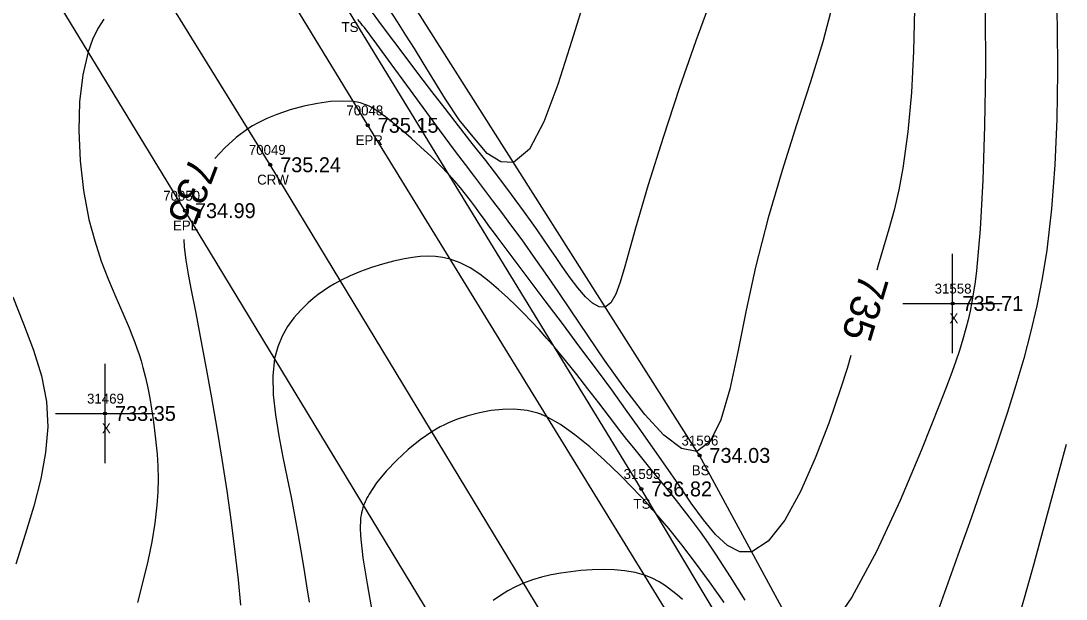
# Model space of a CAD drawing. Extents: x 1376587 to 1378239, y 1000335 to 1003031.
# Drawn here: x 1377746.5 to 1377851.9, y 1000947.5 to 1001005.8 of the extents above; entities that cross this region are included whole.
import ezdxf

# ---------------------------------------------------------------- set-up
doc = ezdxf.new("R2010")
doc.units = 0
for name, color, linetype in [('RD_DTM_BkLn1', 7, 'Continuous'), ('RD_DTM_BkLn2', 7, 'Continuous'), ('RD_DTM_BkLn_txCode', 7, 'Continuous'), ('RD_DTM_Major1', 7, 'Continuous'), ('RD_DTM_Major1_Lbl', 7, 'Continuous'), ('RD_DTM_Minor1', 7, 'Continuous'), ('RD_EX_Misc', 7, 'Continuous'), ('RD_EX_Misc_txCode', 7, 'Continuous'), ('RD_EX_Road', 7, 'Continuous'), ('RD_EX_Road_txCode', 7, 'Continuous'), ('RD_EX_TX_Misc_ELEV', 7, 'Continuous'), ('RD_EX_TX_Road_ELEV', 7, 'Continuous'), ('RD_HC_Survey_ELEV', 7, 'Continuous'), ('RD_HC_Survey_txCode', 7, 'Continuous'), ('RD_SMD_Locator', 7, 'Continuous')]:
    doc.layers.add(name, color=color, linetype=linetype)

msp = doc.modelspace()

# ---------------------------------------------------------------- linework, layer by layer
at = {"layer": 'RD_DTM_BkLn1'}
msp.add_lwpolyline([(1377890.87, 1000795.13), (1377889.75, 1000797.09), (1377860.86, 1000844.28), (1377837.2, 1000883.19), (1377805.55, 1000935.32), (1377771.67, 1000991.28), (1377739.47, 1001043.28), (1377708.64, 1001094.78), (1377678.49, 1001143.97), (1377648.11, 1001195.1), (1377620.71, 1001239.29), (1377591.74, 1001287.41), (1377561.78, 1001336.41), (1377531.28, 1001387.73), (1377502.54, 1001434.98), (1377471.98, 1001486.19), (1377441.27, 1001536.58), (1377411.04, 1001586.42), (1377380.15, 1001637.79)], dxfattribs=at)
at = {"layer": 'RD_DTM_BkLn2'}
for points in [[(1377847.74, 1000893.92), (1377809.1, 1000958.58), (1377779.66, 1001006.67), (1377751.37, 1001053.61), (1377724.4, 1001095.78), (1377686.8, 1001159.89)], [(1377850.35, 1000896.66), (1377814.97, 1000961.96), (1377785.2, 1001008.84), (1377754.43, 1001055.1), (1377727.74, 1001096.98), (1377695.99, 1001144.52)]]:
    msp.add_lwpolyline(points, dxfattribs=at)
at = {"layer": 'RD_DTM_Major1'}
for points in [[(1377836.67, 1001006.94), (1377836.56, 1001002.74), (1377836.34, 1000998.58), (1377835.99, 1000994.6), (1377835.48, 1000990.92), (1377835.07, 1000988.74), (1377834.6, 1000986.7), (1377834.08, 1000984.78), (1377833.54, 1000982.95), (1377832.99, 1000981.15), (1377832.84, 1000980.66)], [(1377830.25, 1000972.04), (1377829.85, 1000970.73), (1377829.18, 1000968.67), (1377828, 1000965.23), (1377826.64, 1000961.68), (1377825.15, 1000958.31), (1377823.56, 1000955.42), (1377821.91, 1000953.3), (1377820.24, 1000952.23), (1377819.02, 1000952.25), (1377817.8, 1000952.88), (1377816.59, 1000953.98), (1377815.36, 1000955.45), (1377814.13, 1000957.16), (1377812.89, 1000958.98), (1377811.58, 1000960.89), (1377810.24, 1000962.8), (1377808.89, 1000964.71), (1377807.51, 1000966.63), (1377806.11, 1000968.56), (1377804.68, 1000970.51), (1377802.91, 1000972.89), (1377801.14, 1000975.26), (1377799.41, 1000977.55), (1377797.78, 1000979.71), (1377796.28, 1000981.71), (1377794.96, 1000983.48), (1377794.56, 1000984.01), (1377794.19, 1000984.51), (1377793.83, 1000984.99), (1377793.17, 1000985.9), (1377792.86, 1000986.33), (1377792.36, 1000987), (1377791.87, 1000987.66), (1377791.37, 1000988.31), (1377790.85, 1000988.96), (1377790.29, 1000989.61), (1377789.69, 1000990.28), (1377788.81, 1000991.2), (1377787.86, 1000992.13), (1377786.87, 1000993.06), (1377785.87, 1000993.95), (1377784.9, 1000994.79), (1377783.99, 1000995.55), (1377783.64, 1000995.83), (1377783.29, 1000996.1), (1377782.96, 1000996.35), (1377782.64, 1000996.58), (1377782.33, 1000996.79), (1377782.01, 1000996.98), (1377781.72, 1000997.14), (1377781.41, 1000997.28), (1377781.1, 1000997.4), (1377780.77, 1000997.51), (1377780.43, 1000997.59), (1377780.05, 1000997.65), (1377778.98, 1000997.71), (1377777.75, 1000997.65), (1377776.43, 1000997.47), (1377775.06, 1000997.18), (1377773.68, 1000996.81), (1377772.35, 1000996.36), (1377771.83, 1000996.16), (1377771.33, 1000995.94), (1377770.85, 1000995.71), (1377770.37, 1000995.47), (1377769.89, 1000995.2), (1377769.42, 1000994.9), (1377768.23, 1000994.03), (1377767.08, 1000993), (1377766.07, 1000991.91)], [(1377762.95, 1000983.73), (1377763, 1000982.95), (1377763.16, 1000981.64), (1377763.39, 1000980.26), (1377763.67, 1000978.79), (1377764.15, 1000976.3), (1377764.67, 1000973.6), (1377765.2, 1000970.74), (1377765.75, 1000967.76), (1377766.28, 1000964.69), (1377766.8, 1000961.58), (1377767.29, 1000958.38), (1377767.73, 1000955.24), (1377768.11, 1000952.23), (1377768.42, 1000949.42), (1377768.67, 1000946.87)]]:
    msp.add_lwpolyline(points, dxfattribs=at)
at = {"layer": 'RD_DTM_Minor1'}
for points in [[(1377850.88, 1001010.1), (1377851.03, 1001005.36), (1377851.08, 1001000.59), (1377851.01, 1000995.87), (1377850.81, 1000991.26), (1377850.47, 1000986.84), (1377849.99, 1000982.68), (1377849.53, 1000979.79), (1377848.99, 1000977.04), (1377848.37, 1000974.36), (1377847.67, 1000971.72), (1377846.88, 1000969.06), (1377846.02, 1000966.34), (1377844.88, 1000962.89), (1377843.66, 1000959.32), (1377842.37, 1000955.64), (1377841.03, 1000951.9), (1377839.69, 1000948.13), (1377838.34, 1000944.37)], [(1377816.23, 1001008.28), (1377814.61, 1001003.79), (1377812.93, 1000998.96), (1377811.29, 1000994.04), (1377809.78, 1000989.27), (1377808.5, 1000984.89), (1377807.94, 1000982.83), (1377807.45, 1000981), (1377806.98, 1000979.45), (1377806.52, 1000978.22), (1377806.02, 1000977.36), (1377805.46, 1000976.93), (1377804.86, 1000976.94), (1377804.19, 1000977.31), (1377803.47, 1000977.97), (1377802.71, 1000978.85), (1377801.92, 1000979.89), (1377801.13, 1000981.01), (1377800.5, 1000981.91), (1377799.87, 1000982.83), (1377799.23, 1000983.76), (1377798.58, 1000984.7), (1377797.91, 1000985.65), (1377797.23, 1000986.62), (1377796.01, 1000988.28), (1377794.73, 1000989.98), (1377793.4, 1000991.7), (1377792.04, 1000993.44), (1377790.67, 1000995.19), (1377789.3, 1000996.95), (1377787.97, 1000998.67), (1377786.66, 1001000.39), (1377785.37, 1001002.09), (1377784.12, 1001003.76), (1377782.9, 1001005.4), (1377781.72, 1001007)], [(1377803.53, 1001008.5), (1377802.08, 1001003.81), (1377800.68, 1000999.39), (1377799.28, 1000995.61), (1377797.81, 1000992.86), (1377796.22, 1000991.5), (1377794.92, 1000991.56), (1377793.56, 1000992.41), (1377792.13, 1000994.1), (1377790.74, 1000995.81), (1377789.36, 1000997.9), (1377788.01, 1001000.08), (1377787.11, 1001001.56), (1377786.23, 1001002.99), (1377785.36, 1001004.36), (1377784.5, 1001005.71), (1377783.64, 1001007.03)], [(1377828.4, 1001007.4), (1377827.42, 1001003.69), (1377826.17, 1000999.63), (1377824.76, 1000995.29), (1377823.3, 1000990.7), (1377821.88, 1000985.91), (1377820.61, 1000980.96), (1377819.68, 1000976.6), (1377818.84, 1000972.41), (1377818.02, 1000968.64), (1377817.11, 1000965.54), (1377816.04, 1000963.36), (1377814.71, 1000962.37), (1377813.16, 1000962.66), (1377811.38, 1000963.99), (1377809.44, 1000966.09), (1377807.42, 1000968.71), (1377805.4, 1000971.57), (1377802.04, 1000976.55), (1377800.7, 1000978.51), (1377799.44, 1000980.34), (1377798.23, 1000982.06), (1377797.07, 1000983.69), (1377795.94, 1000985.23), (1377795.03, 1000986.45), (1377794.13, 1000987.65), (1377793.22, 1000988.85), (1377792.29, 1000990.06), (1377791.35, 1000991.31), (1377790.37, 1000992.61), (1377788.75, 1000994.79), (1377787.09, 1000997.05), (1377785.44, 1000999.31), (1377783.87, 1001001.47), (1377782.42, 1001003.44), (1377781.16, 1001005.11), (1377780.99, 1001005.33), (1377780.83, 1001005.54), (1377780.67, 1001005.74), (1377780.52, 1001005.94)], [(1377754.87, 1001005.96), (1377754.28, 1001005.01), (1377753.75, 1001003.93), (1377753.29, 1001002.68), (1377752.75, 1001000.34), (1377752.44, 1000997.64), (1377752.36, 1000994.72), (1377752.49, 1000991.69), (1377752.83, 1000988.67), (1377753.38, 1000985.77), (1377753.96, 1000983.59), (1377754.63, 1000981.56), (1377755.36, 1000979.68), (1377756.09, 1000977.94), (1377756.8, 1000976.32), (1377757.44, 1000974.83), (1377757.72, 1000974.13), (1377757.98, 1000973.45), (1377758.22, 1000972.79), (1377758.44, 1000972.13), (1377758.64, 1000971.49), (1377758.82, 1000970.84), (1377759.08, 1000969.82), (1377759.31, 1000968.79), (1377759.52, 1000967.74), (1377759.7, 1000966.67), (1377759.86, 1000965.58), (1377760.01, 1000964.47), (1377760.14, 1000963.3), (1377760.25, 1000962.1), (1377760.32, 1000960.86), (1377760.35, 1000959.59), (1377760.32, 1000958.29), (1377760.24, 1000956.94), (1377760.03, 1000955.12), (1377759.72, 1000953.24), (1377759.31, 1000951.28), (1377758.83, 1000949.24), (1377758.28, 1000947.12)], [(1377843.79, 1001006.63), (1377843.81, 1001000.93), (1377843.72, 1000995.21), (1377843.54, 1000989.73), (1377843.27, 1000984.77), (1377842.9, 1000980.58), (1377842.76, 1000979.46), (1377842.62, 1000978.42), (1377842.45, 1000977.44), (1377842.27, 1000976.52), (1377842.07, 1000975.63), (1377841.85, 1000974.75), (1377841.54, 1000973.67), (1377841.19, 1000972.55), (1377840.78, 1000971.36), (1377840.32, 1000970.07), (1377839.79, 1000968.65), (1377839.18, 1000967.08), (1377837.37, 1000962.53), (1377835.21, 1000957.4), (1377832.82, 1000952.26), (1377830.34, 1000947.65), (1377827.91, 1000944.12)], [(1377819.57, 1000947.36), (1377818.83, 1000948.54), (1377818.09, 1000949.71), (1377817.35, 1000950.87), (1377816.61, 1000952.01), (1377815.87, 1000953.11), (1377815.07, 1000954.24), (1377814.27, 1000955.33), (1377813.46, 1000956.38), (1377812.65, 1000957.41), (1377811.84, 1000958.41), (1377811.04, 1000959.4), (1377810.37, 1000960.22), (1377809.7, 1000961.04), (1377809.03, 1000961.87), (1377808.35, 1000962.71), (1377807.65, 1000963.58), (1377806.94, 1000964.49), (1377805.89, 1000965.85), (1377804.8, 1000967.26), (1377803.69, 1000968.69), (1377802.58, 1000970.12), (1377801.46, 1000971.52), (1377800.36, 1000972.85), (1377799.57, 1000973.77), (1377798.79, 1000974.65), (1377798, 1000975.49), (1377797.22, 1000976.3), (1377796.43, 1000977.09), (1377795.62, 1000977.85), (1377794.7, 1000978.69), (1377793.76, 1000979.49), (1377792.8, 1000980.23), (1377791.82, 1000980.87), (1377790.82, 1000981.39), (1377789.81, 1000981.77), (1377789.07, 1000981.94), (1377788.33, 1000982.04), (1377787.57, 1000982.06), (1377786.8, 1000982.02), (1377786.02, 1000981.93), (1377785.22, 1000981.8), (1377784.11, 1000981.56), (1377782.99, 1000981.26), (1377781.87, 1000980.92), (1377780.77, 1000980.52), (1377779.72, 1000980.08), (1377778.74, 1000979.6), (1377778.14, 1000979.28), (1377777.57, 1000978.93), (1377777.03, 1000978.57), (1377776.51, 1000978.18), (1377776, 1000977.78), (1377775.51, 1000977.34), (1377774.76, 1000976.62), (1377774.06, 1000975.83), (1377773.42, 1000974.95), (1377772.87, 1000973.98), (1377772.42, 1000972.9), (1377772.11, 1000971.72), (1377771.93, 1000969.98), (1377771.97, 1000968.07), (1377772.19, 1000966.04), (1377772.53, 1000963.93), (1377772.95, 1000961.78), (1377773.39, 1000959.65), (1377773.77, 1000957.76), (1377774.12, 1000955.92), (1377774.46, 1000954.1), (1377774.77, 1000952.32), (1377775.07, 1000950.56), (1377775.34, 1000948.82), (1377775.59, 1000947.15)], [(1377745.72, 1000977.97), (1377746.79, 1000975.23), (1377747.79, 1000972.58), (1377748.6, 1000969.98), (1377749.11, 1000967.4), (1377749.23, 1000964.85), (1377749.01, 1000962.25), (1377748.52, 1000959.59), (1377747.81, 1000956.84), (1377746.94, 1000953.98), (1377745.99, 1000950.99)], [(1377817.46, 1000947.14), (1377815.97, 1000949.21), (1377814.55, 1000951.14), (1377813.18, 1000952.93), (1377811.86, 1000954.58), (1377810.58, 1000956.1), (1377810.21, 1000956.52), (1377809.85, 1000956.93), (1377809.48, 1000957.34), (1377809.11, 1000957.74), (1377808.73, 1000958.15), (1377808.35, 1000958.55), (1377806.92, 1000960.01), (1377805.42, 1000961.45), (1377803.9, 1000962.82), (1377802.4, 1000964.04), (1377800.96, 1000965.07), (1377799.62, 1000965.83), (1377799.5, 1000965.88), (1377799.39, 1000965.93), (1377799.28, 1000965.98), (1377799.17, 1000966.03), (1377799.06, 1000966.07), (1377798.95, 1000966.11), (1377798.67, 1000966.21), (1377798.4, 1000966.29), (1377798.12, 1000966.37), (1377797.85, 1000966.43), (1377797.57, 1000966.48), (1377797.29, 1000966.52), (1377796.21, 1000966.61), (1377795.09, 1000966.59), (1377793.94, 1000966.48), (1377792.77, 1000966.27), (1377791.61, 1000965.97), (1377790.47, 1000965.58), (1377790.05, 1000965.42), (1377789.64, 1000965.24), (1377789.23, 1000965.04), (1377788.82, 1000964.83), (1377788.4, 1000964.6), (1377787.98, 1000964.34), (1377786.79, 1000963.53), (1377785.59, 1000962.56), (1377784.43, 1000961.49), (1377783.35, 1000960.36), (1377782.4, 1000959.2), (1377781.64, 1000958.06), (1377781.53, 1000957.86), (1377781.42, 1000957.67), (1377781.33, 1000957.48), (1377781.24, 1000957.29), (1377781.16, 1000957.1), (1377781.09, 1000956.92), (1377781, 1000956.67), (1377780.93, 1000956.42), (1377780.87, 1000956.18), (1377780.83, 1000955.93), (1377780.79, 1000955.67), (1377780.77, 1000955.41), (1377780.76, 1000955.17), (1377780.75, 1000954.92), (1377780.75, 1000954.67), (1377780.75, 1000954.4), (1377780.76, 1000954.13), (1377780.78, 1000953.84), (1377781.02, 1000951.63), (1377781.43, 1000949.01), (1377781.96, 1000946.1)], [(1377851.97, 1000963.05), (1377850.47, 1000957.6), (1377848.58, 1000950.64), (1377846.58, 1000943.51)], [(1377813.25, 1000947.44), (1377812.72, 1000947.89), (1377812.15, 1000948.34), (1377811.54, 1000948.79), (1377810.89, 1000949.2), (1377810.19, 1000949.57), (1377809.43, 1000949.89), (1377808.47, 1000950.16), (1377807.45, 1000950.33), (1377806.37, 1000950.43), (1377805.26, 1000950.45), (1377804.13, 1000950.42), (1377802.99, 1000950.34), (1377801.98, 1000950.23), (1377800.98, 1000950.09), (1377800, 1000949.91), (1377799.04, 1000949.69), (1377798.11, 1000949.41), (1377797.22, 1000949.08), (1377796.4, 1000948.72), (1377795.62, 1000948.3), (1377794.88, 1000947.84), (1377794.16, 1000947.34)]]:
    msp.add_lwpolyline(points, dxfattribs=at)
at = {"layer": 'RD_EX_Misc'}
for p, q in [((1377840.49, 1000972.29), (1377840.49, 1000982.29)), ((1377835.49, 1000977.29), (1377845.49, 1000977.29)), ((1377755.01, 1000961.19), (1377755.01, 1000971.19)), ((1377750.01, 1000966.19), (1377760.01, 1000966.19))]:
    msp.add_line(p, q, dxfattribs=at)
at = {"layer": 'RD_EX_Road'}
for points in [[(1377899.67, 1000800.29), (1377898.72, 1000801.84), (1377870.31, 1000849.94), (1377847.28, 1000887.89), (1377815.15, 1000940.58), (1377781.51, 1000995.26), (1377748.62, 1001049.21), (1377716.58, 1001099.53), (1377686.67, 1001148.78), (1377656.47, 1001199.11), (1377629.54, 1001244.18), (1377599.89, 1001292.67), (1377570.87, 1001341.43), (1377539.83, 1001392.47), (1377511.01, 1001440.31), (1377480.72, 1001490), (1377449.73, 1001541.49), (1377420.9, 1001591.95), (1377390.45, 1001644.41)], [(1377883.75, 1000788.5), (1377882.63, 1000790.22), (1377852.26, 1000839.6), (1377828.46, 1000879.31), (1377797, 1000930.66), (1377763.07, 1000986.65), (1377731.87, 1001037.81), (1377700.31, 1001089.98), (1377670.43, 1001138.24), (1377639.73, 1001190.03), (1377611.89, 1001234.23), (1377582.78, 1001282.57), (1377552.22, 1001331.03), (1377522.24, 1001382.35), (1377494.26, 1001430.19), (1377463.17, 1001481.14), (1377433.42, 1001531.29), (1377403.14, 1001580.98), (1377371.36, 1001632.19)]]:
    msp.add_lwpolyline(points, dxfattribs=at)
at = {"layer": 'RD_SMD_Locator'}
for centre in [(1377781.51, 1000995.26), (1377771.67, 1000991.28), (1377763.07, 1000986.65), (1377840.49, 1000977.29), (1377755.01, 1000966.19), (1377814.97, 1000961.96), (1377809.1, 1000958.58)]:
    msp.add_circle(centre, 0.15, dxfattribs=at)

# ---------------------------------------------------------------- texts
at = {"layer": 'RD_DTM_BkLn_txCode'}
for s, p in [('TS', (1377778.86, 1001004.67)), ('31596', (1377813.15, 1000962.96)), ('31595', (1377807.31, 1000959.58)), ('BS', (1377814.19, 1000959.96)), ('TS', (1377808.31, 1000956.58))]:
    msp.add_text(s, height=1, dxfattribs=at).set_placement(p)
at = {"layer": 'RD_DTM_Major1_Lbl'}
for rotation, p in [(249.1287, (1377763.64, 1000992.26)), (253.3151, (1377831.21, 1000980.47))]:
    msp.add_text('735', height=3, rotation=rotation, dxfattribs=at).set_placement(p)
at = {"layer": 'RD_EX_Misc_txCode'}
for s, p in [('31558', (1377838.69, 1000978.29)), ('X', (1377840.18, 1000975.29)), ('31469', (1377753.19, 1000967.19)), ('X', (1377754.69, 1000964.19))]:
    msp.add_text(s, height=1, dxfattribs=at).set_placement(p)
at = {"layer": 'RD_EX_Road_txCode'}
for s, p in [('70048', (1377779.35, 1000996.26)), ('EPR', (1377780.28, 1000993.26)), ('70050', (1377760.87, 1000987.65)), ('EPL', (1377761.86, 1000984.65))]:
    msp.add_text(s, height=1, dxfattribs=at).set_placement(p)
at = {"layer": 'RD_EX_TX_Misc_ELEV'}
for s, p in [('735.71', (1377841.49, 1000976.54)), ('733.35', (1377756.01, 1000965.44)), ('734.03', (1377815.97, 1000961.21)), ('736.82', (1377810.1, 1000957.83))]:
    msp.add_text(s, height=1.5, dxfattribs=at).set_placement(p)
at = {"layer": 'RD_EX_TX_Road_ELEV'}
for s, p in [('735.15', (1377782.51, 1000994.51)), ('734.99', (1377764.07, 1000985.9))]:
    msp.add_text(s, height=1.5, dxfattribs=at).set_placement(p)
at = {"layer": 'RD_HC_Survey_ELEV'}
msp.add_text('735.24', height=1.5, dxfattribs=at).set_placement((1377772.67, 1000990.53))
at = {"layer": 'RD_HC_Survey_txCode'}
for s, p in [('70049', (1377769.51, 1000992.28)), ('CRW', (1377770.35, 1000989.28))]:
    msp.add_text(s, height=1, dxfattribs=at).set_placement(p)

doc.saveas('drawing.dxf')
